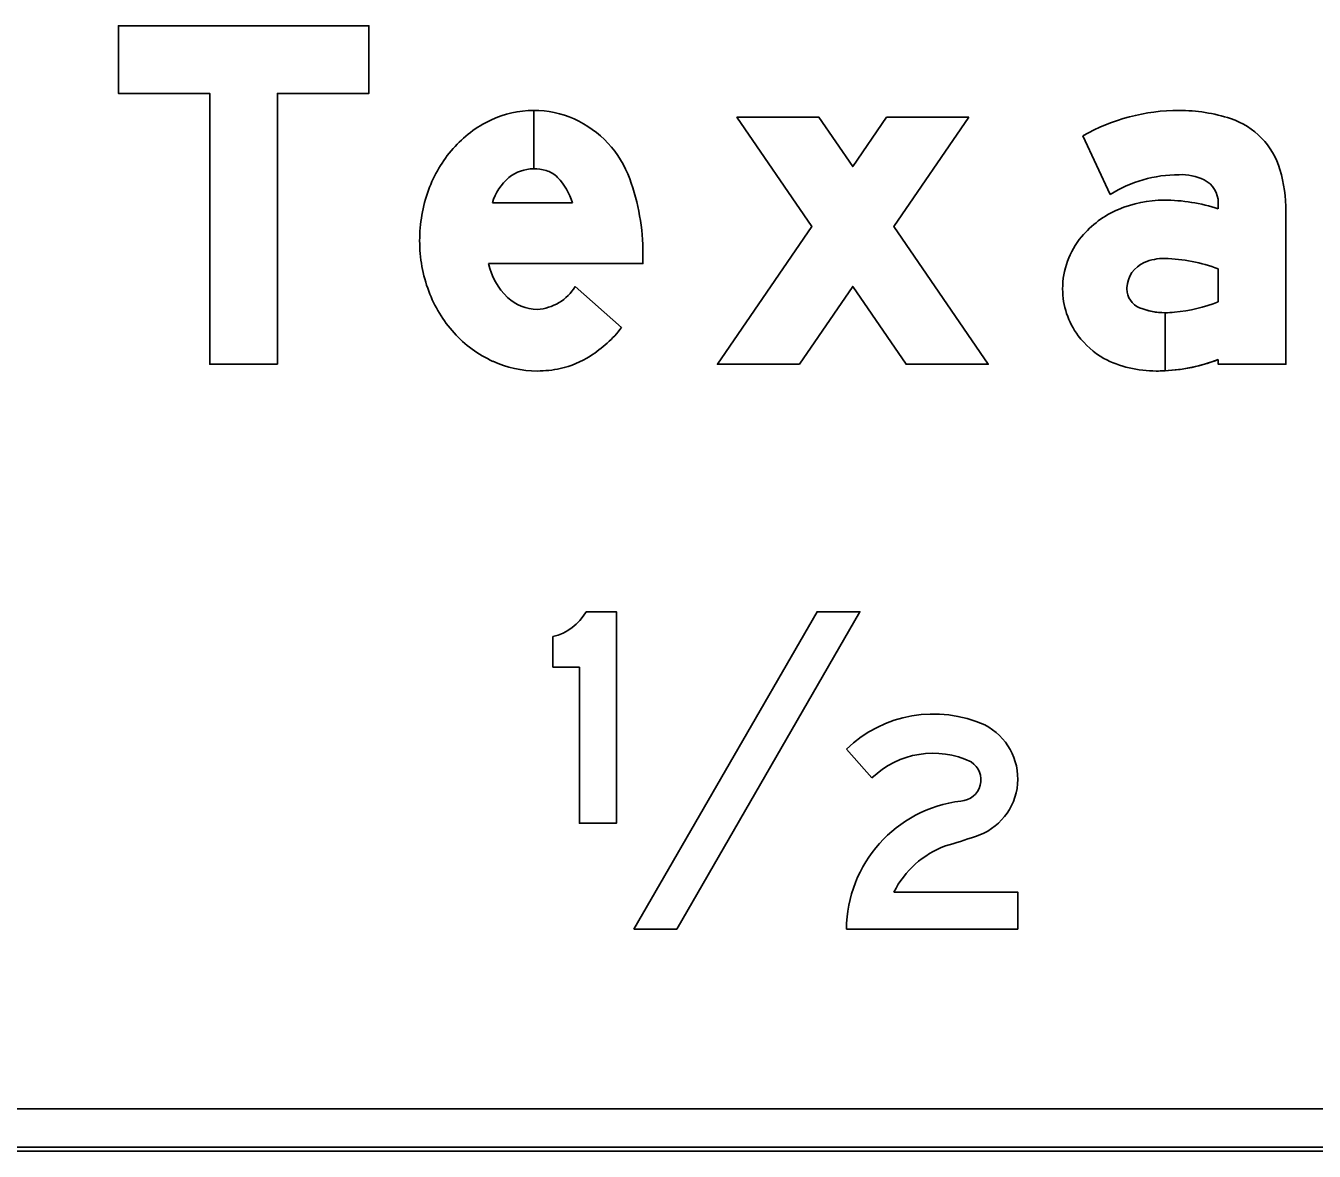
# Model space of a CAD drawing. Extents: x 1806251 to 1809821, y 414895 to 422886.
# Drawn here: x 1809676.996 to 1809677.605, y 415082.05 to 415082.582 of the extents above; entities that cross this region are included whole.
import ezdxf

# ---------------------------------------------------------------- set-up
doc = ezdxf.new("R2010")
doc.units = 0
for name, color, linetype in [('GSBWFILL', 7, 'Continuous'), ('GSCOLORFILL', 7, 'Continuous'), ('GSOUTLINE', 7, 'Continuous')]:
    doc.layers.add(name, color=color, linetype=linetype)

msp = doc.modelspace()

# ---------------------------------------------------------------- linework, layer by layer
at = {"layer": 'GSBWFILL'}
for p, q in [((1809677.23601, 415082.54207), (1809677.23601, 415082.51447)), ((1809677.23602, 415082.51447), (1809677.23602, 415082.54207)), ((1809677.21649, 415082.49844), (1809677.25439, 415082.49844)), ((1809677.25567, 415082.4588), (1809677.27757, 415082.43941)), ((1809677.24513, 415082.2934), (1809677.24513, 415082.27882)), ((1809677.38388, 415082.24018), (1809677.39594, 415082.22652)), ((1809678.31559, 415082.07007), (1809676.87479, 415082.07007)), ((1809676.87479, 415082.05007), (1809678.31559, 415082.05007))]:
    msp.add_line(p, q, dxfattribs=at)
for points in [[(1809677.11488, 415082.42207), (1809677.08288, 415082.42207), (1809677.08288, 415082.55007), (1809677.03968, 415082.55007), (1809677.03968, 415082.58207), (1809677.15808, 415082.58207), (1809677.15808, 415082.55007), (1809677.11488, 415082.55007)], [(1809677.44167, 415082.53887), (1809677.40288, 415082.53887), (1809677.38688, 415082.51551), (1809677.37088, 415082.53887), (1809677.3321, 415082.53887), (1809677.36749, 415082.4872), (1809677.32288, 415082.42207), (1809677.36167, 415082.42207), (1809677.38688, 415082.45888), (1809677.4121, 415082.42207), (1809677.45088, 415082.42207), (1809677.40628, 415082.4872)], [(1809677.28343, 415082.15507), (1809677.30363, 415082.15507), (1809677.39024, 415082.30507), (1809677.37003, 415082.30507)]]:
    msp.add_lwpolyline(points, close=True, dxfattribs=at)
for points in [[(1809677.49571, 415082.53005), (1809677.50856, 415082.50232)], [(1809677.55968, 415082.49843), (1809677.55968, 415082.49548)], [(1809677.55968, 415082.42431), (1809677.55968, 415082.42207), (1809677.59168, 415082.42207), (1809677.59168, 415082.49427)], [(1809677.28768, 415082.4742), (1809677.28768, 415082.46964), (1809677.21466, 415082.46964)], [(1809677.55968, 415082.46715), (1809677.55968, 415082.45161)], [(1809677.53449, 415082.41898), (1809677.53449, 415082.44643)], [(1809677.5345, 415082.44643), (1809677.5345, 415082.41898)], [(1809677.24513, 415082.27882), (1809677.25763, 415082.27882), (1809677.25763, 415082.20507), (1809677.27513, 415082.20507), (1809677.27513, 415082.30507), (1809677.26077, 415082.30507)], [(1809677.38388, 415082.15507), (1809677.46488, 415082.15507), (1809677.46488, 415082.17257), (1809677.40634, 415082.17257)]]:
    msp.add_lwpolyline(points, dxfattribs=at)
for centre, radius, start, end in [((1809677.23601, 415082.49468), 0.04739, 90, 115.32243), ((1809677.23601, 415082.49468), 0.04739, 66.24133, 89.99033), ((1809677.5411, 415082.45036), 0.09171, 90, 119.66311), ((1809677.5411, 415082.46375), 0.07832, 71.83405, 90), ((1809677.23926, 415082.4878), 0.055, 115.32243, 138.80148), ((1809677.23481, 415082.4928), 0.0496, 19.99011, 65.84692), ((1809677.55429, 415082.50396), 0.036, 16.31648, 71.83405), ((1809677.24434, 415082.48336), 0.06175, 138.80148, 160.06947), ((1809677.23601, 415082.49592), 0.01855, 90, 129.20859), ((1809677.23601, 415082.49296), 0.02151, 74.23414, 89.97869), ((1809677.23859, 415082.50212), 0.012, 43.33061, 74.23415), ((1809677.5411, 415082.45036), 0.06131, 90, 122.05672), ((1809677.54225, 415082.48746), 0.02424, 63.61879, 92.70722), ((1809677.52117, 415082.49427), 0.07051, 0, 16.31648), ((1809677.24054, 415082.49112), 0.02514, 130.28685, 163.07772), ((1809677.22428, 415082.48862), 0.03167, 18.06555, 43.33061), ((1809677.18368, 415082.4742), 0.104, 0, 19.99011), ((1809677.54768, 415082.49843), 0.012, 360, 63.61879), ((1809677.2523, 415082.48047), 0.07021, 160.06947, 180), ((1809677.53402, 415082.4448), 0.05487, 90, 113.17684), ((1809677.53402, 415082.41888), 0.08078, 71.47545, 90), ((1809677.53026, 415082.45296), 0.04588, 112.87736, 140.18708), ((1809677.2502, 415082.48047), 0.06811, 180, 200.50213), ((1809677.52462, 415082.45767), 0.03854, 140.18708, 180), ((1809677.2454, 415082.47642), 0.03148, 192.44669, 226.28929), ((1809677.53008, 415082.4577), 0.0136, 113.40801, 177.70754), ((1809677.53387, 415082.44895), 0.02314, 88.64034, 113.40801), ((1809677.53219, 415082.39344), 0.07867, 69.54541, 88.37496), ((1809677.24409, 415082.47819), 0.0616, 200.50213, 222.07381), ((1809677.23613, 415082.47087), 0.02296, 273.89293, 328.28379), ((1809677.52292, 415082.45767), 0.03683, 180, 216.84942), ((1809677.53097, 415082.45767), 0.01449, 177.70754, 180), ((1809677.52608, 415082.45767), 0.0096, 180, 247.96602), ((1809677.23797, 415082.46878), 0.02082, 226.54756, 269.23653), ((1809677.53262, 415082.52043), 0.07396, 274.98299, 291.46462), ((1809677.53449, 415082.47843), 0.032, 247.96602, 270), ((1809677.53449, 415082.47843), 0.032, 270.01432, 278.18856), ((1809677.23067, 415082.47616), 0.05959, 302.59103, 321.92285), ((1809677.2402, 415082.47467), 0.05635, 222.07381, 245.35242), ((1809677.52619, 415082.46012), 0.04092, 216.84942, 239.60642), ((1809677.23906, 415082.46302), 0.044, 282.47428, 302.59103), ((1809677.23769, 415082.46922), 0.05034, 245.35242, 270), ((1809677.23769, 415082.46922), 0.05034, 270, 282.47428), ((1809677.53038, 415082.47393), 0.05506, 243.11972, 270), ((1809677.53038, 415082.50054), 0.08167, 272.89139, 291.03047), ((1809677.53038, 415082.50054), 0.08167, 270, 272.88577)]:
    msp.add_arc(centre, radius, start, end, dxfattribs=at)
for centre, major_axis, start_param, end_param in [((1809677.23994, 415082.31669), (0, 0.02386), 3.361009, 4.20386), ((1809677.42504, 415082.19734), (0, 0.05941), 5.861869, 7.048709), ((1809677.4363, 415082.22612), (0, 0.02858), 3.445077, 5.80948), ((1809677.42482, 415082.1967), (0, 0.04151), 5.833638, 7.052577), ((1809677.43741, 415082.22564), (0, 0.01005), 3.193411, 5.709913), ((1809677.44537, 415082.15456), (0, 0.0615), 0.121378, 1.562513), ((1809677.44626, 415082.15255), (0, 0.04466), 0.357174, 1.105945), ((1809677.33888, 415082.51127), (0, 0.3299), 3.423454, 3.46857)]:
    msp.add_ellipse(centre, major_axis=major_axis, ratio=0.999997, start_param=start_param, end_param=end_param, dxfattribs=at)
at = {"layer": 'GSCOLORFILL'}
for p, q in [((1809677.23601, 415082.54207), (1809677.23601, 415082.51447)), ((1809677.23602, 415082.51447), (1809677.23602, 415082.54207)), ((1809677.21649, 415082.49844), (1809677.25439, 415082.49844)), ((1809677.25567, 415082.4588), (1809677.27757, 415082.43941)), ((1809677.24513, 415082.2934), (1809677.24513, 415082.27882)), ((1809677.38388, 415082.24018), (1809677.39594, 415082.22652)), ((1809678.31559, 415082.07007), (1809676.87479, 415082.07007)), ((1809676.87459, 415082.05007), (1809678.31559, 415082.05007)), ((1809678.31559, 415082.05207), (1809676.87461, 415082.05207)), ((1809676.87461, 415082.05007), (1809678.31559, 415082.05007)), ((1809676.87479, 415082.05007), (1809678.31559, 415082.05007))]:
    msp.add_line(p, q, dxfattribs=at)
for points in [[(1809677.11488, 415082.42207), (1809677.08288, 415082.42207), (1809677.08288, 415082.55007), (1809677.03968, 415082.55007), (1809677.03968, 415082.58207), (1809677.15808, 415082.58207), (1809677.15808, 415082.55007), (1809677.11488, 415082.55007)], [(1809677.44167, 415082.53887), (1809677.40288, 415082.53887), (1809677.38688, 415082.51551), (1809677.37088, 415082.53887), (1809677.3321, 415082.53887), (1809677.36749, 415082.4872), (1809677.32288, 415082.42207), (1809677.36167, 415082.42207), (1809677.38688, 415082.45888), (1809677.4121, 415082.42207), (1809677.45088, 415082.42207), (1809677.40628, 415082.4872)], [(1809677.28343, 415082.15507), (1809677.30363, 415082.15507), (1809677.39024, 415082.30507), (1809677.37003, 415082.30507)]]:
    msp.add_lwpolyline(points, close=True, dxfattribs=at)
for points in [[(1809677.49571, 415082.53005), (1809677.50856, 415082.50232)], [(1809677.55968, 415082.49843), (1809677.55968, 415082.49548)], [(1809677.55968, 415082.42431), (1809677.55968, 415082.42207), (1809677.59168, 415082.42207), (1809677.59168, 415082.49427)], [(1809677.28768, 415082.4742), (1809677.28768, 415082.46964), (1809677.21466, 415082.46964)], [(1809677.55968, 415082.46715), (1809677.55968, 415082.45161)], [(1809677.53449, 415082.41898), (1809677.53449, 415082.44643)], [(1809677.5345, 415082.44643), (1809677.5345, 415082.41898)], [(1809677.24513, 415082.27882), (1809677.25763, 415082.27882), (1809677.25763, 415082.20507), (1809677.27513, 415082.20507), (1809677.27513, 415082.30507), (1809677.26077, 415082.30507)], [(1809677.38388, 415082.15507), (1809677.46488, 415082.15507), (1809677.46488, 415082.17257), (1809677.40634, 415082.17257)]]:
    msp.add_lwpolyline(points, dxfattribs=at)
for centre, radius, start, end in [((1809677.23601, 415082.49468), 0.04739, 90, 115.32243), ((1809677.23601, 415082.49468), 0.04739, 66.24133, 89.99033), ((1809677.5411, 415082.45036), 0.09171, 90, 119.66311), ((1809677.5411, 415082.46375), 0.07832, 71.83405, 90), ((1809677.23926, 415082.4878), 0.055, 115.32243, 138.80148), ((1809677.23481, 415082.4928), 0.0496, 19.99011, 65.84692), ((1809677.55429, 415082.50396), 0.036, 16.31648, 71.83405), ((1809677.24434, 415082.48336), 0.06175, 138.80148, 160.06947), ((1809677.23601, 415082.49592), 0.01855, 90, 129.20859), ((1809677.23601, 415082.49296), 0.02151, 74.23414, 89.97869), ((1809677.23859, 415082.50212), 0.012, 43.33061, 74.23415), ((1809677.5411, 415082.45036), 0.06131, 90, 122.05672), ((1809677.54225, 415082.48746), 0.02424, 63.61879, 92.70722), ((1809677.52117, 415082.49427), 0.07051, 0, 16.31648), ((1809677.24054, 415082.49112), 0.02514, 130.28685, 163.07772), ((1809677.22428, 415082.48862), 0.03167, 18.06555, 43.33061), ((1809677.18368, 415082.4742), 0.104, 0, 19.99011), ((1809677.54768, 415082.49843), 0.012, 360, 63.61879), ((1809677.2523, 415082.48047), 0.07021, 160.06947, 180), ((1809677.53402, 415082.4448), 0.05487, 90, 113.17684), ((1809677.53402, 415082.41888), 0.08078, 71.47545, 90), ((1809677.53026, 415082.45296), 0.04588, 112.87736, 140.18708), ((1809677.2502, 415082.48047), 0.06811, 180, 200.50213), ((1809677.52462, 415082.45767), 0.03854, 140.18708, 180), ((1809677.2454, 415082.47642), 0.03148, 192.44669, 226.28929), ((1809677.53008, 415082.4577), 0.0136, 113.40801, 177.70754), ((1809677.53387, 415082.44895), 0.02314, 88.64034, 113.40801), ((1809677.53219, 415082.39344), 0.07867, 69.54541, 88.37496), ((1809677.24409, 415082.47819), 0.0616, 200.50213, 222.07381), ((1809677.23613, 415082.47087), 0.02296, 273.89293, 328.28379), ((1809677.52292, 415082.45767), 0.03683, 180, 216.84942), ((1809677.53097, 415082.45767), 0.01449, 177.70754, 180), ((1809677.52608, 415082.45767), 0.0096, 180, 247.96602), ((1809677.23797, 415082.46878), 0.02082, 226.54756, 269.23653), ((1809677.53262, 415082.52043), 0.07396, 274.98299, 291.46462), ((1809677.53449, 415082.47843), 0.032, 247.96602, 270), ((1809677.53449, 415082.47843), 0.032, 270.01432, 278.18856), ((1809677.23067, 415082.47616), 0.05959, 302.59103, 321.92285), ((1809677.2402, 415082.47467), 0.05635, 222.07381, 245.35242), ((1809677.52619, 415082.46012), 0.04092, 216.84942, 239.60642), ((1809677.23906, 415082.46302), 0.044, 282.47428, 302.59103), ((1809677.23769, 415082.46922), 0.05034, 245.35242, 270), ((1809677.23769, 415082.46922), 0.05034, 270, 282.47428), ((1809677.53038, 415082.47393), 0.05506, 243.11972, 270), ((1809677.53038, 415082.50054), 0.08167, 272.89139, 291.03047), ((1809677.53038, 415082.50054), 0.08167, 270, 272.88577)]:
    msp.add_arc(centre, radius, start, end, dxfattribs=at)
for centre, major_axis, start_param, end_param in [((1809677.23994, 415082.31669), (0, 0.02386), 3.361009, 4.20386), ((1809677.42504, 415082.19734), (0, 0.05941), 5.861869, 7.048709), ((1809677.4363, 415082.22612), (0, 0.02858), 3.445077, 5.80948), ((1809677.42482, 415082.1967), (0, 0.04151), 5.833638, 7.052577), ((1809677.43741, 415082.22564), (0, 0.01005), 3.193411, 5.709913), ((1809677.44537, 415082.15456), (0, 0.0615), 0.121378, 1.562513), ((1809677.44626, 415082.15255), (0, 0.04466), 0.357174, 1.105945), ((1809677.33888, 415082.51127), (0, 0.3299), 3.423454, 3.46857)]:
    msp.add_ellipse(centre, major_axis=major_axis, ratio=0.999997, start_param=start_param, end_param=end_param, dxfattribs=at)
at = {"layer": 'GSOUTLINE'}
for p, q in [((1809677.21649, 415082.49844), (1809677.25439, 415082.49844)), ((1809677.27757, 415082.43941), (1809677.25567, 415082.4588)), ((1809677.24513, 415082.2934), (1809677.24513, 415082.27882)), ((1809677.38388, 415082.24018), (1809677.39594, 415082.22652)), ((1809676.87459, 415082.07007), (1809678.31559, 415082.07007)), ((1809676.87459, 415082.05007), (1809678.31559, 415082.05007))]:
    msp.add_line(p, q, dxfattribs=at)
for points in [[(1809677.11488, 415082.42207), (1809677.08288, 415082.42207), (1809677.08288, 415082.55007), (1809677.03968, 415082.55007), (1809677.03968, 415082.58207), (1809677.15808, 415082.58207), (1809677.15808, 415082.55007), (1809677.11488, 415082.55007)], [(1809677.44167, 415082.53887), (1809677.40288, 415082.53887), (1809677.38688, 415082.51551), (1809677.37088, 415082.53887), (1809677.3321, 415082.53887), (1809677.36749, 415082.4872), (1809677.32288, 415082.42207), (1809677.36167, 415082.42207), (1809677.38688, 415082.45888), (1809677.4121, 415082.42207), (1809677.45088, 415082.42207), (1809677.40628, 415082.4872)], [(1809677.28343, 415082.15507), (1809677.30363, 415082.15507), (1809677.39024, 415082.30507), (1809677.37003, 415082.30507)]]:
    msp.add_lwpolyline(points, close=True, dxfattribs=at)
for points in [[(1809677.49571, 415082.53005), (1809677.50856, 415082.50232)], [(1809677.55968, 415082.49843), (1809677.55968, 415082.49548)], [(1809677.55968, 415082.42431), (1809677.55968, 415082.42207), (1809677.59168, 415082.42207), (1809677.59168, 415082.49427)], [(1809677.21466, 415082.46964), (1809677.28768, 415082.46964), (1809677.28768, 415082.4742)], [(1809677.55968, 415082.45161), (1809677.55968, 415082.46715)], [(1809677.24513, 415082.27882), (1809677.25763, 415082.27882), (1809677.25763, 415082.20507), (1809677.27513, 415082.20507), (1809677.27513, 415082.30507), (1809677.26077, 415082.30507)], [(1809677.38388, 415082.15507), (1809677.46488, 415082.15507), (1809677.46488, 415082.17257), (1809677.40634, 415082.17257)]]:
    msp.add_lwpolyline(points, dxfattribs=at)
for centre, radius, start, end in [((1809677.23601, 415082.49468), 0.04739, 90, 115.32243), ((1809677.23601, 415082.49468), 0.04739, 66.24133, 90), ((1809677.5411, 415082.45036), 0.09171, 90, 119.66311), ((1809677.5411, 415082.46375), 0.07832, 71.83405, 90), ((1809677.23926, 415082.4878), 0.055, 115.32243, 138.80148), ((1809677.23481, 415082.4928), 0.0496, 19.99011, 65.84692), ((1809677.55429, 415082.50396), 0.036, 16.31648, 71.83405), ((1809677.24434, 415082.48336), 0.06175, 138.80148, 160.06947), ((1809677.23601, 415082.49592), 0.01855, 90, 129.20859), ((1809677.23601, 415082.49296), 0.02151, 74.23414, 90), ((1809677.23859, 415082.50212), 0.012, 43.33061, 74.23415), ((1809677.5411, 415082.45036), 0.06131, 90, 122.05672), ((1809677.54225, 415082.48746), 0.02424, 63.61879, 92.70722), ((1809677.52117, 415082.49427), 0.07051, 0, 16.31648), ((1809677.24054, 415082.49112), 0.02514, 130.28685, 163.07772), ((1809677.22428, 415082.48862), 0.03167, 18.06555, 43.33061), ((1809677.18368, 415082.4742), 0.104, 0, 19.99011), ((1809677.54768, 415082.49843), 0.012, 360, 63.61879), ((1809677.2523, 415082.48047), 0.07021, 160.06947, 180), ((1809677.53402, 415082.4448), 0.05487, 90, 113.17684), ((1809677.53402, 415082.41888), 0.08078, 71.47545, 90), ((1809677.53026, 415082.45296), 0.04588, 112.87736, 140.18708), ((1809677.2502, 415082.48047), 0.06811, 180, 200.50213), ((1809677.52462, 415082.45767), 0.03854, 140.18708, 180), ((1809677.2454, 415082.47642), 0.03148, 192.44669, 226.28929), ((1809677.53008, 415082.4577), 0.0136, 113.40801, 177.70754), ((1809677.53387, 415082.44895), 0.02314, 88.64753, 113.40801), ((1809677.53439, 415082.47088), 0.0012, 88.37289, 88.64753), ((1809677.53219, 415082.39344), 0.07867, 69.54541, 88.37289), ((1809677.24409, 415082.47819), 0.0616, 200.50213, 222.07381), ((1809677.23613, 415082.47087), 0.02296, 273.89293, 328.28379), ((1809677.52292, 415082.45767), 0.03683, 180, 216.84942), ((1809677.53097, 415082.45767), 0.01449, 177.70754, 180), ((1809677.52608, 415082.45767), 0.0096, 180, 247.96602), ((1809677.23797, 415082.46878), 0.02082, 226.54756, 269.23653), ((1809677.53262, 415082.52043), 0.07396, 274.98299, 291.46462), ((1809677.53449, 415082.47843), 0.032, 247.96602, 278.18856), ((1809677.23067, 415082.47616), 0.05959, 302.59103, 321.92285), ((1809677.2402, 415082.47467), 0.05635, 222.07381, 245.35242), ((1809677.52619, 415082.46012), 0.04092, 216.84942, 239.60642), ((1809677.23906, 415082.46302), 0.044, 282.47428, 302.59103), ((1809677.23769, 415082.46922), 0.05034, 245.35242, 270), ((1809677.23769, 415082.46922), 0.05034, 270, 282.47428), ((1809677.53038, 415082.47393), 0.05506, 243.11972, 270), ((1809677.53038, 415082.50054), 0.08167, 270, 291.03047)]:
    msp.add_arc(centre, radius, start, end, dxfattribs=at)
for centre, major_axis, start_param, end_param in [((1809677.23994, 415082.31669), (0, 0.02386), 3.361009, 4.20386), ((1809677.42504, 415082.19734), (0, 0.05941), 5.861869, 7.048709), ((1809677.4363, 415082.22612), (0, 0.02858), 3.445077, 5.80948), ((1809677.42482, 415082.1967), (0, 0.04151), 5.833638, 7.052577), ((1809677.43741, 415082.22564), (0, 0.01005), 3.193411, 5.709913), ((1809677.44537, 415082.15456), (0, 0.0615), 0.121378, 1.562513), ((1809677.44626, 415082.15255), (0, 0.04466), 0.357174, 1.105945), ((1809677.33888, 415082.51127), (0, 0.3299), 3.423454, 3.46857)]:
    msp.add_ellipse(centre, major_axis=major_axis, ratio=0.999997, start_param=start_param, end_param=end_param, dxfattribs=at)

doc.saveas('drawing.dxf')
